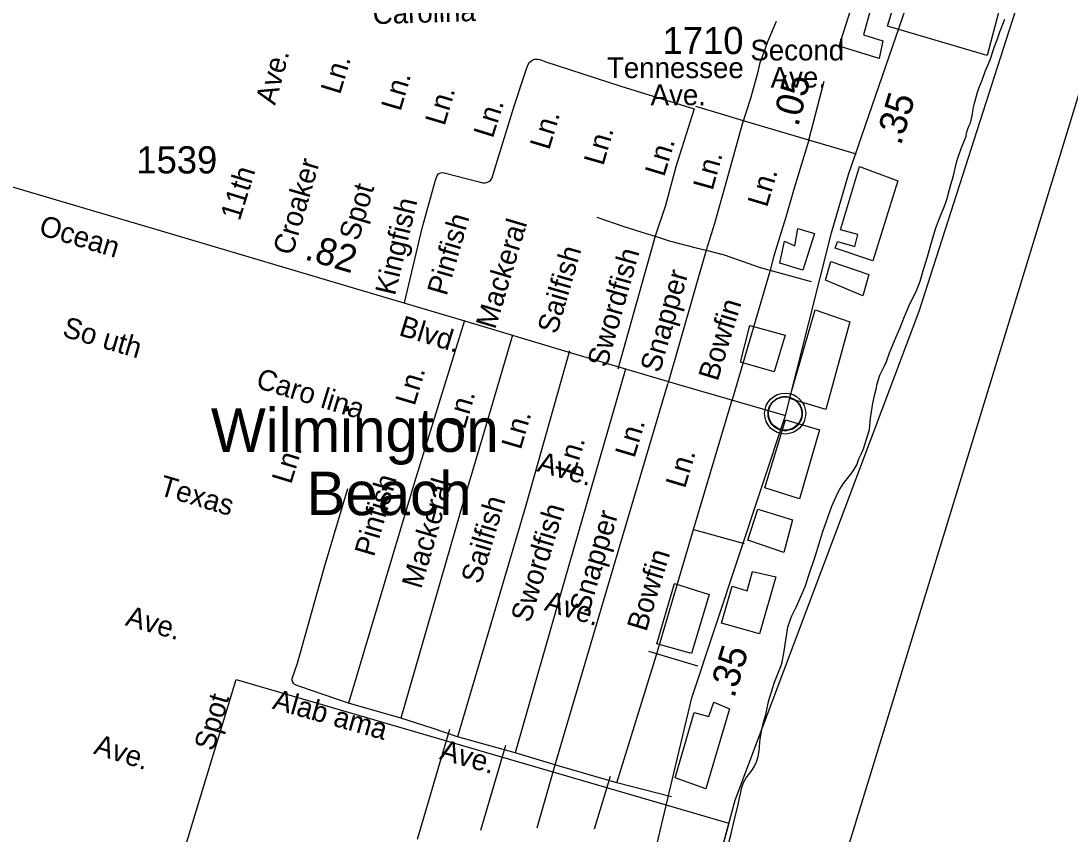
# Model space of a CAD drawing. Extents: x 2290055 to 2389491, y 66597 to 237875.
# Drawn here: x 2330296 to 2335117, y 97728 to 101465 of the extents above; entities that cross this region are included whole.
import ezdxf

# ---------------------------------------------------------------- set-up
doc = ezdxf.new("R2010")
doc.units = 0
for name, color, linetype in [('Exist Boundary Political City Limit New', 7, 'Continuous'), ('Exist Boundary Political CountyLine', 7, 'Continuous'), ('Exist Civil Demographics City Label', 7, 'Continuous'), ('Exist Civil Demographics Community CELL', 7, 'Continuous'), ('Exist Hydrographic Island Shore', 7, 'Continuous'), ('Exist Road Non-System Type 51', 7, 'Continuous'), ('Exist Road Non-System Type 51 Label', 7, 'Continuous'), ('Exist Road Primary US Attributed', 7, 'Continuous'), ('Exist Road Primary US Mileage Hundredths English Label', 7, 'Continuous'), ('Exist Road Secondary Mileage Hundredths English Label', 7, 'Continuous'), ('Exist Road Secondary Type 51 Attributed', 7, 'Continuous'), ('Exist Road Secondary Type 51 Label', 7, 'Continuous'), ('Exist Road Secondary Type 51 Number Label', 7, 'Continuous'), ('Map Preparation Boundary City Limit Buffer Line', 7, 'Continuous'), ('Map Preparation Inset Cut Line', 7, 'Continuous')]:
    doc.layers.add(name, color=color, linetype=linetype)

msp = doc.modelspace()

# ---------------------------------------------------------------- linework, layer by layer
at = {"layer": 'Exist Boundary Political City Limit New'}
for points in [[(2334965, 102180.4), (2334736.2, 101306.7), (2334277.8, 101441.2), (2334300.8, 101516.1)], [(2334199.8, 101517.7), (2334167.8, 101401.5), (2334256.2, 101373.9), (2334239.5, 101292.9), (2334056, 101349.5), (2334108, 101513.1)], [(2334037.2, 100420.7), (2334047.5, 100451.9), (2334127.8, 100429.3), (2334141.5, 100483.9), (2334061.5, 100505.3), (2334149, 100796.4), (2334325.8, 100731.2), (2334210.2, 100362.5), (2334037.2, 100420.7)], [(2333782.5, 100351.7), (2333804.5, 100452.6), (2333851.5, 100432.4), (2333866.2, 100511), (2333942.8, 100488.2), (2333889.2, 100320), (2333782.5, 100351.7)], [(2333993, 100273.6), (2334018.2, 100360.2), (2334192.8, 100299.8), (2334164.5, 100202.7), (2333993, 100273.6)], [(2333828, 99730.8), (2333945.8, 100137.7), (2334105.2, 100082.3), (2333995.2, 99679.8), (2333828, 99730.8)], [(2333602.5, 99896.4), (2333645.8, 100066.2), (2333807.8, 100020.8), (2333756.5, 99852.6), (2333602.5, 99896.4)], [(2333714, 99319.9), (2333809.8, 99631.8), (2333965.8, 99586), (2333874.2, 99268.2), (2333714, 99319.9)], [(2333635.5, 99079.5), (2333682, 99221.4), (2333842, 99171.7), (2333802, 99022), (2333635.5, 99079.5)], [(2333514.8, 98697.2), (2333564, 98867.4), (2333632.8, 98846.6), (2333657.2, 98935.6), (2333764.2, 98909.8), (2333690.5, 98648.8), (2333514.8, 98697.2)], [(2333217.2, 98602.7), (2333298.5, 98880), (2333458.5, 98829.4), (2333377, 98558.4), (2333217.2, 98602.7)], [(2330674.5, 95387.2), (2330693.5, 96396.3), (2330766.2, 96729.3), (2331284.8, 98437.8), (2333549.2, 97778.8), (2333348.5, 97036), (2333330, 96982.7), (2333196.5, 96561.4), (2333097.5, 96215.1), (2332984.2, 95912.6), (2332925.8, 95755), (2332852.8, 95539.3)], [(2333302.2, 97986.9), (2333389, 98286.4), (2333456.8, 98268), (2333480, 98335), (2333551.2, 98303.8), (2333443.8, 97935.4), (2333302.2, 97986.9)]]:
    msp.add_lwpolyline(points, dxfattribs=at)
at = {"layer": 'Exist Boundary Political CountyLine'}
msp.add_lwpolyline([(2330486.3, 87434.7), (2331265, 90397.2), (2331649.5, 91610.8), (2331855.1, 92031.3), (2332774.3, 94909.4), (2333577.6, 97883.8), (2334423, 100131.9), (2335251.5, 102714.6), (2335953.9, 104717.9), (2336921.3, 107598.4), (2338178.9, 111127.7), (2339020, 113445.2), (2339373.3, 114873.2), (2339983.2, 116868.4), (2341036.1, 119166.1)], dxfattribs=at)
at = {"layer": 'Exist Civil Demographics Community CELL'}
msp.add_lwpolyline([(2333730, 99673.4), (2333731, 99679), (2333732.8, 99685.6), (2333735.7, 99692.8), (2333738.6, 99698.5), (2333742, 99704.3), (2333745.7, 99709.4), (2333749.7, 99713.8), (2333754.3, 99718.4), (2333759.8, 99722.9), (2333765.3, 99726.6), (2333770.1, 99729.5), (2333775.2, 99731.9), (2333780.6, 99734.2), (2333786.3, 99736), (2333790.6, 99737.2), (2333795.5, 99737.9), (2333799.6, 99738.7), (2333806, 99738.9), (2333810.4, 99738.8), (2333816, 99738.5), (2333821, 99737.8), (2333825.9, 99736.8), (2333830.9, 99735.4), (2333836, 99733.5), (2333842.7, 99730.6), (2333848.9, 99727.1), (2333854, 99723.5), (2333859.2, 99719.5), (2333862.5, 99716.4), (2333866.6, 99712), (2333870.5, 99707.3), (2333873.6, 99702.7), (2333876.7, 99697.7), (2333879.1, 99692.5), (2333881.2, 99687.5), (2333882.7, 99682.5), (2333884, 99677.9), (2333885.1, 99671.9), (2333885.7, 99667.2), (2333886, 99661.2), (2333885.8, 99655.4), (2333885.2, 99649.7), (2333884.3, 99644.2), (2333882.7, 99638), (2333880.8, 99632.2), (2333878.5, 99627.1), (2333875.3, 99621.1), (2333872, 99615.8), (2333868.6, 99611.1), (2333864.4, 99606.4), (2333859.1, 99601.4), (2333854.1, 99597.3), (2333849.1, 99593.9), (2333844.7, 99591.4), (2333837.9, 99588.1), (2333830.8, 99585.4), (2333824.8, 99583.9), (2333818.2, 99582.6), (2333813.8, 99582.2), (2333809.3, 99581.9), (2333803.7, 99581.9), (2333799.4, 99582.3), (2333793.8, 99583.1), (2333787.9, 99584.4), (2333783.3, 99585.7), (2333778.1, 99587.5), (2333773.5, 99589.5), (2333769.6, 99591.8), (2333762.8, 99595.8), (2333757.2, 99600.1), (2333752.3, 99604.6), (2333747.9, 99609.5), (2333744.7, 99613.4), (2333741.7, 99617.6), (2333737.6, 99624.7), (2333735.9, 99628.2), (2333734.2, 99632.3), (2333731.6, 99640.5), (2333730, 99647.5), (2333729.4, 99652.7), (2333729, 99659), (2333729, 99663.7), (2333729.5, 99670.1)], close=True, dxfattribs=at)
for centre, radius in [((2333807.6, 99661), 94.3), ((2333807.4, 99661.3), 76.7)]:
    msp.add_circle(centre, radius, dxfattribs=at)
at = {"layer": 'Exist Hydrographic Island Shore'}
for points in [[(2334242.5, 99837.2), (2334264.5, 99880.4), (2334273.5, 99900.7), (2334287.7, 99939.4), (2334318, 100014), (2334335.2, 100052.1), (2334356.7, 100107.1), (2334382.2, 100167.5), (2334409.2, 100221.5), (2334427.7, 100268.8), (2334444, 100323.4), (2334462.5, 100380.7), (2334471.5, 100414.4), (2334499.2, 100510.4), (2334512.2, 100546.5), (2334544.5, 100626.6), (2334551, 100644.5), (2334569, 100714), (2334581.2, 100753.4), (2334595.5, 100814.2), (2334602.7, 100839.8), (2334615.7, 100878.4), (2334630, 100913.4), (2334639.7, 100935.1), (2334641.7, 100949), (2334645.5, 100965.3), (2334652.2, 100982.1), (2334659.2, 100996.9), (2334666.7, 101031.5), (2334672.5, 101066.9), (2334677.2, 101087.8), (2334691, 101138.8), (2334697, 101157), (2334712.7, 101193.7), (2334727.2, 101233.1), (2334749.7, 101286.5), (2334767.5, 101343.1), (2334781.7, 101378.2), (2334793.7, 101415.4), (2334817, 101473.9)], [(2333521.5, 97584.7), (2333559.2, 97728.9), (2333572.7, 97790.7), (2333586, 97838.3), (2333592, 97863.2), (2333597.5, 97893.2), (2333608.5, 97942.7), (2333616, 97964.8), (2333629, 97987.1), (2333654, 98020.4), (2333665.7, 98037.5), (2333676, 98060.3), (2333683, 98084.8), (2333687.7, 98111.1), (2333693.2, 98165.1), (2333698.7, 98199), (2333707, 98236.7), (2333718.5, 98277.4), (2333731.7, 98337.6), (2333759, 98426.2), (2333789.5, 98503), (2333793.2, 98518.5), (2333801.2, 98559.8), (2333820.7, 98678.8), (2333828.5, 98706), (2333837.7, 98731), (2333859.5, 98774), (2333899.2, 98866.1), (2333923.2, 98936.4), (2333937.2, 98981.3), (2333946.5, 99008.1), (2333980.5, 99119.3), (2334022, 99235.2), (2334047, 99289.8), (2334059, 99313.3), (2334073.7, 99337.1), (2334109.2, 99382.3), (2334122.7, 99402), (2334136.5, 99425.8), (2334146.7, 99452.3), (2334157, 99474.1), (2334167, 99498.9), (2334194.7, 99587.2), (2334200, 99639.9), (2334210.7, 99708.1), (2334219.7, 99750.1), (2334226.5, 99773.1), (2334231.2, 99797.4), (2334242.5, 99837.2)]]:
    msp.add_lwpolyline(points, dxfattribs=at)
at = {"layer": 'Exist Road Non-System Type 51'}
for p, q in [((2334135.7, 100852.6), (2333917, 100917.7)), ((2333693.5, 100331.6), (2333927.9, 100267.1)), ((2333386.4, 99127.6), (2333564.4, 99724.3)), ((2333386.4, 99127.6), (2333619.8, 99063.1)), ((2333179.7, 98568.7), (2333404.5, 98500.8)), ((2332265.3, 98209.3), (2332116.5, 97703.6)), ((2332566.5, 98101.7), (2332302, 98174.4)), ((2332522.2, 98135.8), (2332408, 97744.6)), ((2332668.1, 97757.2), (2332757, 98068.2)), ((2332932.2, 97751.8), (2333005.7, 97994.7)), ((2333286, 97898.9), (2333034.6, 97963.3))]:
    msp.add_line(p, q, dxfattribs=at)
for points in [[(2333765.9, 101462.1), (2333726.6, 101369.1), (2333708.7, 101317.2), (2333690.8, 101272.5), (2333680.1, 101226), (2333647.9, 101109.7), (2333610.7, 100991.5)], [(2332057.7, 100169.1), (2332139, 100512.7), (2332200.9, 100733.1), (2332208.5, 100755.4), (2332215.1, 100762.9), (2332224.5, 100767.5), (2332231.7, 100768.4), (2332240.5, 100767.8), (2332401.1, 100725.2), (2332410, 100723.3), (2332419.3, 100722), (2332429.1, 100721.4), (2332435.6, 100723), (2332443.1, 100725.6), (2332448.5, 100728.7), (2332453, 100731.9), (2332457.4, 100737), (2332461.1, 100744), (2332466.8, 100766.2), (2332561.5, 101069), (2332608, 101213.6), (2332619.5, 101245.5), (2332626.6, 101265.5), (2332631.2, 101272.6), (2332635.3, 101278), (2332643.3, 101283.9), (2332648.4, 101286.7), (2332652.6, 101287.9), (2332657.8, 101289.1), (2332663.1, 101289.3), (2332669.6, 101289.2), (2332679.6, 101287.6), (2332688.9, 101284.7), (2332703.5, 101278.7), (2333052.6, 101166.1), (2333389.4, 101060.7)], [(2333389.4, 101060.7), (2333305.5, 100794.9), (2333257.3, 100617.8), (2333210.6, 100475.8)], [(2333917, 100917.7), (2333621, 101004.6), (2333529.8, 101031.6), (2333396.5, 101072.2)], [(2333610.7, 100991.5), (2333539.7, 100735.9), (2333482.5, 100533.7), (2333445.2, 100411.1)], [(2333917, 100917.7), (2333848.8, 100697.3), (2333810.1, 100562.9), (2333756.1, 100385.6), (2333737.6, 100313.6), (2333564.4, 99724.3)], [(2332942.6, 100564.1), (2333066, 100521.2), (2333169.7, 100489), (2333210.6, 100475.8)], [(2333210.6, 100475.8), (2333038.3, 99865.5)], [(2333210.6, 100475.8), (2333275.2, 100455), (2333398.5, 100422.8), (2333445.2, 100411.1)], [(2333445.2, 100411.1), (2333269, 99797.8)], [(2333445.2, 100411.1), (2333527.2, 100390.6), (2333693.5, 100331.6)], [(2332334.5, 100089.1), (2332104, 99345.4), (2331800.6, 98329.2)], [(2332554.9, 100021.6), (2332416.4, 99551.6), (2332337.5, 99284.1), (2332333.1, 99269.1), (2332041.2, 98260.6)], [(2332816.8, 99949), (2332615.3, 99239), (2332302, 98174.4)], [(2333073.8, 99865.2), (2332795.9, 98899.6), (2332566.5, 98101.7)], [(2332757, 98068.2), (2333079.5, 99161.8), (2333269, 99797.8)], [(2331549.8, 98418.4), (2331544.9, 98425.8), (2331542.9, 98433.9), (2331542.5, 98443.7), (2331566, 98513.9), (2331691.4, 98955.7), (2331797.6, 99316.7)], [(2333034.6, 97963.3), (2333216.8, 98551.8), (2333386.4, 99127.6)], [(2331800.6, 98329.2), (2331577.1, 98406.4), (2331560.8, 98412), (2331549.8, 98418.4)], [(2332041.2, 98260.6), (2331800.6, 98329.2)], [(2332302, 98174.4), (2332184.9, 98214.1), (2332041.2, 98260.6)], [(2333034.6, 97963.3), (2332775.2, 98039.1), (2332566.5, 98101.7)]]:
    msp.add_lwpolyline(points, dxfattribs=at)
at = {"layer": 'Exist Road Primary US Attributed'}
for points in [[(2333809, 99652.2), (2334021.1, 100491.9), (2334099.2, 100759.8), (2334379, 101575.1)], [(2332572.2, 95460.7), (2332669, 95791.2), (2332838, 96372.2), (2332984, 96859.4), (2333050, 97090), (2333105.3, 97266.8), (2333183.7, 97535.7), (2333295.8, 98007.8), (2333379.5, 98353.9), (2333809, 99652.2)]]:
    msp.add_lwpolyline(points, dxfattribs=at)
at = {"layer": 'Exist Road Secondary Type 51 Attributed'}
msp.add_line((2333917, 100917.7), (2333987.2, 101188.7), dxfattribs=at)
msp.add_lwpolyline([(2329655, 100882.6), (2330099.8, 100748.2), (2331033.9, 100472.5), (2331807.2, 100242.7), (2332330, 100088.6), (2332823.8, 99939.3), (2333316.9, 99794.4), (2333809, 99652.2)], dxfattribs=at)
at = {"layer": 'Map Preparation Boundary City Limit Buffer Line'}
for points in [[(2334965, 102180.4), (2334736.2, 101306.7), (2334277.8, 101441.2), (2334300.8, 101516.1)], [(2334199.8, 101517.7), (2334167.8, 101401.5), (2334256.2, 101373.9), (2334239.5, 101292.9), (2334056, 101349.5), (2334108, 101513.1)], [(2334037.2, 100420.7), (2334047.5, 100451.9), (2334127.8, 100429.3), (2334141.5, 100483.9), (2334061.5, 100505.3), (2334149, 100796.4), (2334325.8, 100731.2), (2334210.2, 100362.5), (2334037.2, 100420.7)], [(2333782.5, 100351.7), (2333804.5, 100452.6), (2333851.5, 100432.4), (2333866.2, 100511), (2333942.8, 100488.2), (2333889.2, 100320), (2333782.5, 100351.7)], [(2333993, 100273.6), (2334018.2, 100360.2), (2334192.8, 100299.8), (2334164.5, 100202.7), (2333993, 100273.6)], [(2333828, 99730.8), (2333945.8, 100137.7), (2334105.2, 100082.3), (2333995.2, 99679.8), (2333828, 99730.8)], [(2333602.5, 99896.4), (2333645.8, 100066.2), (2333807.8, 100020.8), (2333756.5, 99852.6), (2333602.5, 99896.4)], [(2333714, 99319.9), (2333809.8, 99631.8), (2333965.8, 99586), (2333874.2, 99268.2), (2333714, 99319.9)], [(2333635.5, 99079.5), (2333682, 99221.4), (2333842, 99171.7), (2333802, 99022), (2333635.5, 99079.5)], [(2333514.8, 98697.2), (2333564, 98867.4), (2333632.8, 98846.6), (2333657.2, 98935.6), (2333764.2, 98909.8), (2333690.5, 98648.8), (2333514.8, 98697.2)], [(2333217.2, 98602.7), (2333298.5, 98880), (2333458.5, 98829.4), (2333377, 98558.4), (2333217.2, 98602.7)], [(2330674.5, 95387.2), (2330693.5, 96396.3), (2330766.2, 96729.3), (2331284.8, 98437.8), (2333549.2, 97778.8), (2333348.5, 97036), (2333330, 96982.7), (2333196.5, 96561.4), (2333097.5, 96215.1), (2332984.2, 95912.6), (2332925.8, 95755), (2332852.8, 95539.3)], [(2333302.2, 97986.9), (2333389, 98286.4), (2333456.8, 98268), (2333480, 98335), (2333551.2, 98303.8), (2333443.8, 97935.4), (2333302.2, 97986.9)]]:
    msp.add_lwpolyline(points, dxfattribs=at)
at = {"layer": 'Map Preparation Inset Cut Line'}
msp.add_lwpolyline([(2327293.1, 115381.1), (2326421, 108601.1), (2323940.9, 84753.9), (2319662, 79548.4), (2319961.8, 76608.6), (2326693.5, 76608.6), (2329528, 82750.7), (2336452.5, 105360.7), (2339748.2, 115381.1)], close=True, dxfattribs=at)

# ---------------------------------------------------------------- texts
at = {"layer": 'Exist Civil Demographics City Label'}
for s, p in [('Wilmington', (2331168.7, 99484.8)), ('Beach', (2331608.3, 99193.9))]:
    msp.add_text(s, height=200, dxfattribs=at).set_placement(p)
at = {"layer": 'Exist Road Non-System Type 51 Label'}
for s, rotation, p in [('Carolina', 1.7916, (2331913.9, 101450.4)), ('Ave.', 74.7875, (2331463.6, 101075.2)), ('Ln.', 73.0867, (2331761.9, 101123.5)), ('Ln.', 73.6945, (2332040.1, 101046.6)), ('Ln.', 73.2798, (2332242.1, 100979.6)), ('Ln.', 72.6246, (2332464, 100922.3)), ('Ln.', 73.2391, (2332723.2, 100868.5)), ('Ln.', 73.8716, (2332971.7, 100796.3)), ('Ln.', 73.0737, (2333251.5, 100745.2)), ('Croaker', 73.667, (2331543, 100383.6)), ('Ln.', 74.4849, (2333473.9, 100682.6)), ('11th', 72.7467, (2331301, 100542.9)), ('Ln.', 73.3991, (2333724, 100605.1)), ('Spot', 73.699, (2331847, 100450.4)), ('Kingfish', 76.6864, (2332014.4, 100199.7)), ('Pinfish', 73.8524, (2332251.8, 100198.1)), ('Mackeral', 73.2392, (2332475, 100044.5)), ('Sailfish', 73.8716, (2332758.6, 100022.1)), ('Swordfish', 74.2335, (2332988.1, 99868.9)), ('Snapper', 73.9718, (2333231.2, 99844.4)), ('Bowfin', 73.14, (2333497.6, 99805.8)), ('So uth', 343.6803, (2330481.5, 100016.9)), ('Caro lina', 343.0754, (2331370.6, 99780.9)), ('Ln.', 73.4575, (2332105, 99692.6)), ('Ln.', 73.6864, (2332335.3, 99584.1)), ('Ln.', 73.6864, (2332592.6, 99490.9)), ('Ln.', 73.4028, (2333114.8, 99452.8)), ('Ln.', 73.3638, (2332839.4, 99371.8)), ('Ln.', 73.0867, (2331537.3, 99332.5)), ('Ave.', 344.2098, (2332663.5, 99396.4)), ('Ln.', 73.3991, (2333347.2, 99312.9)), ('Texas', 343.4401, (2330925.7, 99288.1)), ('Pinfish', 73.7518, (2331917.8, 98998.7)), ('Mackeral', 73.7436, (2332134.8, 98851.3)), ('Sailfish', 73.5085, (2332407.3, 98872.8)), ('Swordfish', 73.4069, (2332635.8, 98695.7)), ('Snapper', 73.5682, (2332905.5, 98738.7)), ('Bowfin', 73.14, (2333169.6, 98654.9)), ('Ave.', 343.202, (2332696.5, 98757.7)), ('Ave.', 344.0774, (2330771.3, 98688.4)), ('Spot', 73.699, (2331181, 98105.3)), ('Alab ama', 344.3104, (2331447.1, 98305.1)), ('Ave.', 342.2405, (2330625.6, 98098.8)), ('Ave.', 344.0235, (2332215.6, 98073.6))]:
    msp.add_text(s, height=95, rotation=rotation, dxfattribs=at).set_placement(p)
for s, p in [('Second', (2333647.8, 101283.9)), ('Tennessee', (2332988.8, 101202.8)), ('Ave.', (2333741.1, 101159.4)), ('Ave.', (2333189.5, 101078.3))]:
    msp.add_text(s, height=95, dxfattribs=at).set_placement(p)
at = {"layer": 'Exist Road Primary US Mileage Hundredths English Label'}
for p in [(2334339.1, 100889.7), (2333573.5, 98349.4)]:
    msp.add_text('.35', height=125, rotation=73.1965, dxfattribs=at).set_placement(p)
at = {"layer": 'Exist Road Secondary Mileage Hundredths English Label'}
for s, rotation, p in [('.05', 75.4759, (2333867.5, 100975.8)), ('.82', 343.4519, (2331594.5, 100371.1))]:
    msp.add_text(s, height=125, rotation=rotation, dxfattribs=at).set_placement(p)
at = {"layer": 'Exist Road Secondary Type 51 Label'}
for s, rotation, p in [('Ocean', 343.1524, (2330373.2, 100484.4)), ('Blvd.', 343.1141, (2332028.1, 100021.9))]:
    msp.add_text(s, height=95, rotation=rotation, dxfattribs=at).set_placement(p)
at = {"layer": 'Exist Road Secondary Type 51 Number Label'}
for s, p in [('1710', (2333244.4, 101313.1)), ('1539', (2330826.3, 100764.4))]:
    msp.add_text(s, height=125, dxfattribs=at).set_placement(p)

doc.saveas('drawing.dxf')
